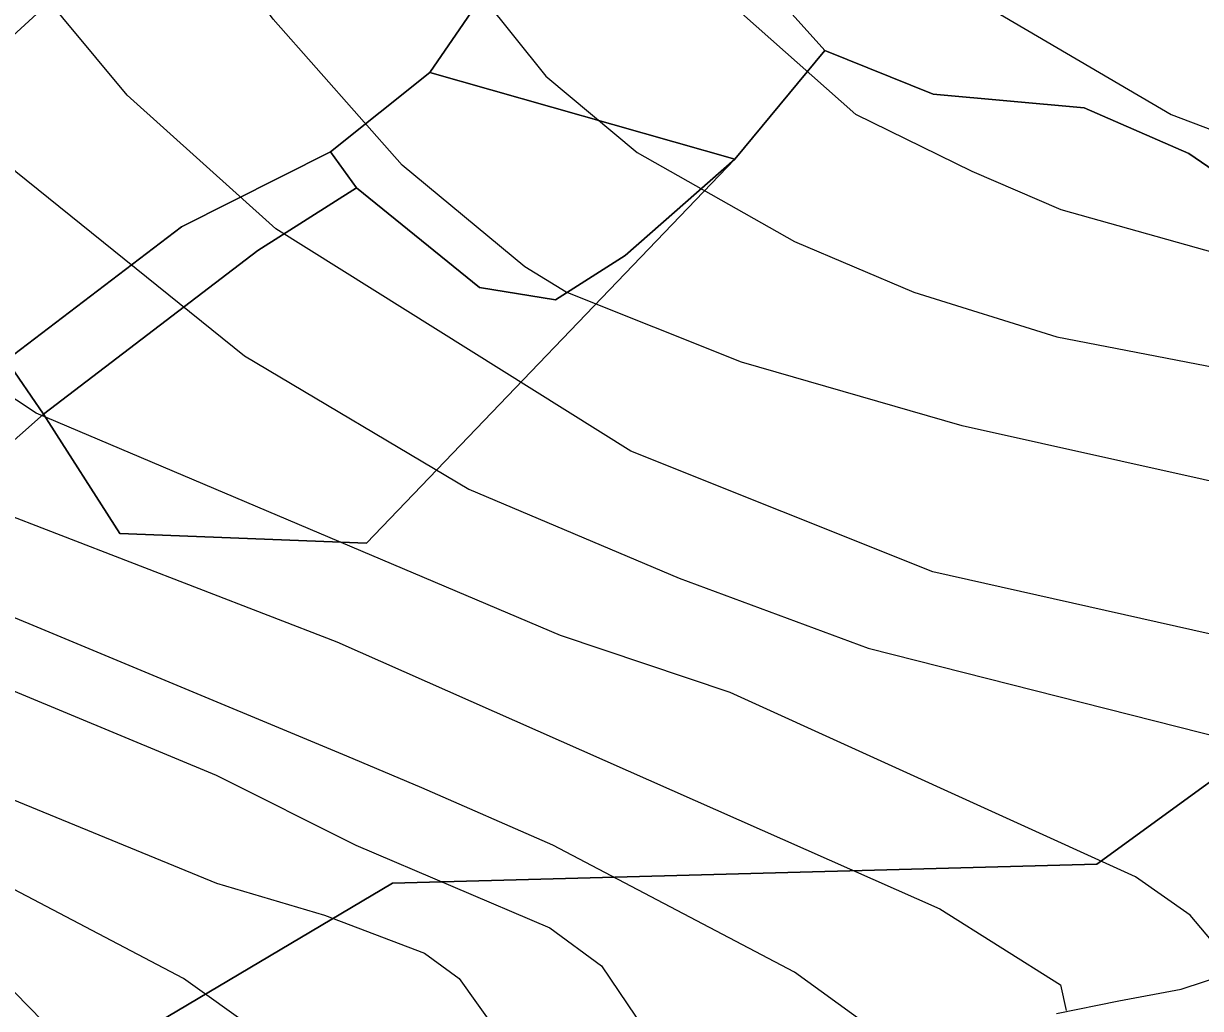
# Model space of a CAD drawing. Extents: x -510989 to -501240, y -1184665 to -1176089.
# Drawn here: x -502788.9 to -502603.7, y -1182213.7 to -1182058.7 of the extents above; entities that cross this region are included whole.
import ezdxf

# ---------------------------------------------------------------- set-up
doc = ezdxf.new("R2010")
doc.units = 0
for name, color, linetype in [('lesni_pozemek', 7, 'Continuous'), ('STAV_zaplavove_uzemi', 7, 'Continuous'), ('trasovani_toku', 7, 'Continuous'), ('trvaly_travni_porost', 7, 'Continuous'), ('vrstevnice_01', 7, 'Continuous'), ('vrstevnice_02', 7, 'Continuous')]:
    doc.layers.add(name, color=color, linetype=linetype)

msp = doc.modelspace()

# ---------------------------------------------------------------- linework, layer by layer
at = {"layer": 'lesni_pozemek'}
for points in [[(-502700.51, -1182053.11), (-502683.81, -1182051.87), (-502671.22, -1182053.5), (-502662.79, -1182062.96), (-502676.97, -1182080.07), (-502724.94, -1182066.41), (-502714.35, -1182050.94)], [(-502724.94, -1182066.41), (-502676.97, -1182080.07), (-502694.2, -1182095.21), (-502705.16, -1182102.18), (-502717.11, -1182100.27), (-502736.48, -1182084.57), (-502740.6, -1182078.9)], [(-502736.48, -1182084.57), (-502752.02, -1182094.42), (-502785.73, -1182120.2), (-502791.54, -1182111.68), (-502764.04, -1182090.7), (-502740.6, -1182078.9)], [(-502736.48, -1182084.57), (-502717.11, -1182100.27), (-502705.16, -1182102.18), (-502694.2, -1182095.21), (-502676.97, -1182080.07), (-502734.92, -1182140.45), (-502773.72, -1182138.95), (-502785.73, -1182120.2), (-502752.02, -1182094.42)], [(-502791.54, -1182111.68), (-502785.73, -1182120.2), (-502800.7, -1182133.37), (-502821.31, -1182137.5), (-502846.42, -1182153.77), (-502856.01, -1182160.41), (-502876.29, -1182183.65), (-502884.14, -1182188.88), (-502887.92, -1182184.97), (-502891.66, -1182179.8), (-502902.23, -1182177.23), (-502910.43, -1182169.67), (-502904.83, -1182160.85), (-502889.77, -1182137.21), (-502900.35, -1182160.82), (-502906.01, -1182169.28), (-502895.7, -1182173.69), (-502877.76, -1182183.13), (-502858.85, -1182159.94), (-502851.07, -1182153.1), (-502826.83, -1182133.29), (-502810.04, -1182125.84), (-502801.77, -1182119.5)]]:
    msp.add_lwpolyline(points, close=True, dxfattribs=at)
for points in [[(-502550.45, -1182140.43), (-502619.98, -1182190.99), (-502730.81, -1182193.96), (-502779.06, -1182222.59), (-502846.42, -1182153.77), (-502821.31, -1182137.5), (-502800.7, -1182133.37), (-502785.73, -1182120.2), (-502773.72, -1182138.95), (-502734.92, -1182140.45), (-502676.97, -1182080.07), (-502662.79, -1182062.96), (-502645.74, -1182069.83), (-502621.99, -1182072), (-502605.51, -1182079.18), (-502591.27, -1182088.91)], [(-502934.02, -1182227.78), (-502923.3, -1182210.79), (-502905.73, -1182206.67), (-502887.92, -1182184.97), (-502884.14, -1182188.88), (-502876.29, -1182183.65), (-502856.01, -1182160.41), (-502846.42, -1182153.77), (-502779.06, -1182222.59), (-502730.81, -1182193.96), (-502619.98, -1182190.99), (-502550.45, -1182140.43), (-502509.86, -1182121.35), (-502475.97, -1182111.18), (-502362.63, -1182125.84), (-502301.2, -1182111.69), (-502280.11, -1182125.29), (-502423.14, -1182266.14)]]:
    msp.add_lwpolyline(points, dxfattribs=at)
at = {"layer": 'STAV_zaplavove_uzemi'}
for points in [[(-502723.47, -1180576.88), (-502750.97, -1180610.73), (-502772.12, -1180647.75), (-502783.76, -1180692.17), (-502790.11, -1180735.54), (-502816.55, -1180769.39), (-502838.76, -1180789.49), (-502880.02, -1180813.82), (-502947.71, -1180825.45), (-502980.5, -1180833.91), (-503008.01, -1180838.14), (-503027.04, -1180827.57), (-503058.78, -1180840.26), (-503097.92, -1180865.65), (-503133.88, -1180877.28), (-503224.85, -1180888.92), (-503331.68, -1180909.01), (-503349.66, -1180914.3), (-503380.34, -1180944.98), (-503395.15, -1180996.81), (-503404.67, -1181054.99), (-503414.18, -1181088.83), (-503405.74, -1181137.71), (-503341.21, -1181192.71), (-503275.63, -1181213.86), (-503238.61, -1181228.67), (-503221.69, -1181245.6), (-503229.09, -1181273.1), (-503244.96, -1181310.12), (-503251.3, -1181333.39), (-503243.9, -1181363.01), (-503246.02, -1181393.68), (-503244.96, -1181433.88), (-503251.3, -1181477.25), (-503261.88, -1181518.5), (-503269.29, -1181530.14), (-503299, -1181579.21), (-503326.93, -1181610.62), (-503351.36, -1181638.55), (-503381.61, -1181666.47), (-503397.91, -1181682.76), (-503420.01, -1181721.16), (-503428.16, -1181736.28), (-503464.23, -1181735.12), (-503497.97, -1181758.39), (-503482.84, -1181800.28), (-503460.74, -1181841), (-503407.53, -1181883.86), (-503369.52, -1181914.83), (-503348.4, -1181945.81), (-503334.32, -1181976.78), (-503286.45, -1182017.61), (-503224.5, -1182073.92), (-503185.08, -1182121.79), (-503159.74, -1182180.92), (-503125.16, -1182269.48), (-503118.18, -1182319.52), (-503118.18, -1182384.67), (-503122.84, -1182470.78), (-503133.31, -1182562.7), (-503147.27, -1182666.25), (-503152.24, -1182800.82), (-503140.98, -1182878.25), (-503110, -1182947.24), (-503050.82, -1183014.1), (-502950.75, -1183132.78), (-502862.33, -1183242.16), (-502789.02, -1183301.5), (-502594.33, -1183372.67), (-502552.52, -1183394.35), (-502521.54, -1183433.06), (-502481.28, -1183546.12), (-502442.56, -1183663.81), (-502399.2, -1183755.19), (-502318.67, -1183838.81), (-502270.66, -1183889.92), (-502173.29, -1183977.22)], [(-502250.32, -1184002.61), (-502355.07, -1183875.41), (-502442.37, -1183790.61), (-502477.29, -1183700.82), (-502532.16, -1183578.61), (-502567.08, -1183448.91), (-502626.05, -1183402.34), (-502705.41, -1183380.59), (-502814.2, -1183349.87), (-502882.03, -1183297.39), (-502931.95, -1183237.24), (-503042.02, -1183107.97), (-503139.64, -1183018.94), (-503222.14, -1182957.59), (-503308.56, -1182839.96), (-503316.24, -1182784.92), (-503330.32, -1182756.77), (-503348.24, -1182719.65), (-503334.16, -1182651.82), (-503323.92, -1182595.5), (-503313.68, -1182526.39), (-503294.1, -1182480.5), (-503251.86, -1182396.03), (-503229.34, -1182314.37), (-503216.1, -1182227.15), (-503242.43, -1182174.5), (-503271.86, -1182129.59), (-503287.34, -1182081.58), (-503343.88, -1182028.1), (-503361.79, -1182008.91), (-503396.35, -1181952.59), (-503442.43, -1181933.39), (-503497.46, -1181888.6), (-503525.62, -1181860.44), (-503528.18, -1181837.4), (-503548.66, -1181767.01), (-503558.9, -1181729.89), (-503576.82, -1181682.53), (-503578.1, -1181621.1), (-503567.86, -1181572.46), (-503552.5, -1181536.63), (-503538.04, -1181458.36), (-503518.33, -1181411.9), (-503509.88, -1181341.51), (-503497.21, -1181207.63), (-503499.77, -1181097.56), (-503498.02, -1181031.35), (-503510.82, -1180970.85), (-503549.22, -1180952.23), (-503571.32, -1180940.6), (-503605.07, -1180937.11), (-503651.61, -1180939.44), (-503671.39, -1180917.33), (-503679.53, -1180892.89), (-503713.27, -1180871.95), (-503727.24, -1180859.15), (-503734.22, -1180833.55), (-503728.4, -1180799.81), (-503741.2, -1180770.72), (-503722.82, -1180725.17), (-503721.54, -1180703.41), (-503731.78, -1180697.01), (-503767.61, -1180699.57), (-503790.65, -1180697.01), (-503817.53, -1180697.01), (-503861.04, -1180686.77), (-503889.2, -1180675.25), (-503900.72, -1180668.85), (-503953.2, -1180679.09), (-503997.99, -1180697.01), (-504063.27, -1180722.61), (-504109.34, -1180749.49), (-504142.62, -1180776.36), (-504177.18, -1180796.84), (-504211.73, -1180817.32), (-504414.98, -1180961.5), (-504472.7, -1180998.11), (-504544.51, -1181068.5), (-504600.82, -1181143.12), (-504621.94, -1181196.62), (-504641.65, -1181267.01), (-504660.25, -1181350.62), (-504634.7, -1181398.32), (-504617.66, -1181447.72), (-504600.62, -1181492.01), (-504587, -1181548.23), (-504592.11, -1181628.29), (-504569.96, -1181682.81), (-504568.26, -1181664.07), (-504554.63, -1181621.48), (-504547.82, -1181597.63)], [(-502765.18, -1180820.83), (-502819.12, -1180854.68), (-502855.09, -1180856.79), (-502878.36, -1180851.5), (-502911.15, -1180848.33), (-502954.52, -1180870.54), (-502984.14, -1180869.48), (-503005.29, -1180861.02), (-503048.66, -1180872.66), (-503074.04, -1180895.93), (-503100.49, -1180910.74), (-503124.82, -1180934.01), (-503148.09, -1180961.51), (-503167.13, -1180991.13), (-503214.18, -1181039.04), (-503223.14, -1181058.24), (-503224.42, -1181086.39), (-503233.38, -1181129.91), (-503224.42, -1181152.95), (-503210.34, -1181174.71), (-503189.86, -1181187.51), (-503177.06, -1181216.94), (-503187.3, -1181265.58), (-503182.09, -1181326.92), (-503202.22, -1181367.18), (-503223.9, -1181396.6), (-503227, -1181422.93), (-503244.04, -1181475.59), (-503248.68, -1181509.66), (-503278.16, -1181558.16), (-503308.83, -1181601.52), (-503351.14, -1181645.95), (-503365.95, -1181659.7), (-503395.57, -1181685.09), (-503411.43, -1181722.11), (-503422.01, -1181739.03), (-503437.88, -1181747.49), (-503460.09, -1181743.26), (-503481.25, -1181748.55), (-503492.88, -1181761.25), (-503472.79, -1181803.56), (-503443.17, -1181840.58), (-503413.55, -1181857.5), (-503278.84, -1181941.97), (-503242.23, -1181977.17), (-503180.29, -1182027.85), (-503125.38, -1182098.25), (-503088.78, -1182167.23), (-503075.54, -1182217), (-503114.26, -1182162.8), (-503152.97, -1182091.56), (-503197.89, -1182048.2), (-503210.28, -1182032.71), (-503231.96, -1182021.87), (-503259.83, -1182017.22), (-503266.03, -1182021.87), (-503224.21, -1182048.2), (-503199.43, -1182076.07), (-503157.62, -1182114.79), (-503135.94, -1182159.7), (-503118.9, -1182207.71), (-503111.16, -1182251.07), (-503108.24, -1182409.43), (-503115.92, -1182478.55), (-503128.72, -1182603.98), (-503131.28, -1182696.13), (-503104.4, -1182780.6), (-503071.45, -1182869.91), (-503052.71, -1182886.94), (-502977.76, -1182944.86), (-502838.07, -1183047.07), (-502664.31, -1183174.84), (-502563.8, -1183270.24), (-502485.44, -1183353.71), (-502446.26, -1183432.07), (-502383.48, -1183571.46), (-502315.46, -1183658.04), (-502253.62, -1183724), (-502158.8, -1183808.51), (-502045.43, -1183923.94), (-501930, -1184016.7), (-501793.89, -1184089.91), (-501746.5, -1184127.32), (-501709.09, -1184197.15)], [(-502226.81, -1183999.33), (-502311.75, -1183908.57), (-502419.96, -1183792.22), (-502451.37, -1183739.86), (-502483.95, -1183647.94), (-502521.19, -1183547.88), (-502550.27, -1183461.78), (-502572.38, -1183429.2), (-502656.85, -1183386.44), (-502768.21, -1183357), (-502834.76, -1183325), (-502889.79, -1183272.53), (-502938.43, -1183213.65), (-503042.23, -1183094.94), (-503121.07, -1183000.61), (-503188.65, -1182909.1), (-503198.5, -1182830.26), (-503192.9, -1182654.04), (-503169.63, -1182457.41), (-503165.02, -1182331.94), (-503174.64, -1182244.43), (-503211.18, -1182165.58), (-503248.68, -1182104.04), (-503298.6, -1182058.14), (-503358.04, -1182010.06), (-503388.64, -1181959.36), (-503422.73, -1181920.9), (-503472.56, -1181875.44), (-503525.05, -1181800.26), (-503528.23, -1181753.72), (-503520.82, -1181644.77), (-503514.48, -1181592.94), (-503470.14, -1181471.68), (-503458.61, -1181430.33), (-503465.34, -1181377.45), (-503493.67, -1181297.01), (-503493.67, -1181272.57), (-503489.02, -1181233.01), (-503455.28, -1181146.91), (-503458.77, -1181102.69), (-503461.1, -1181050.33), (-503461.1, -1181016.59), (-503465.75, -1180995.65), (-503478.55, -1180979.36)]]:
    msp.add_spline(points, degree=3, dxfattribs=at)
at = {"layer": 'trasovani_toku'}
for p, q in [((-502606.72, -1182210.64), (-502597.2, -1182207.55)), ((-502616.54, -1182212.49), (-502606.72, -1182210.64)), ((-502626.35, -1182214.46), (-502616.54, -1182212.49))]:
    msp.add_line(p, q, dxfattribs=at)
at = {"layer": 'trvaly_travni_porost'}
msp.add_lwpolyline([(-502591.27, -1182088.91), (-502605.51, -1182079.18), (-502621.99, -1182072), (-502645.74, -1182069.83), (-502662.79, -1182062.96), (-502671.22, -1182053.5), (-502683.81, -1182051.87), (-502700.51, -1182053.11), (-502714.35, -1182050.94), (-502718.69, -1182042.17), (-502724.46, -1182031.71), (-502723.33, -1182005.4), (-502703.31, -1181991.96), (-502660.63, -1181971.07), (-502637.3, -1181957.52), (-502633.89, -1181955.8), (-502636.95, -1181943.54), (-502643.23, -1181901.86), (-502642.82, -1181900.33), (-502616.15, -1181895.15), (-502594.96, -1181892.8)], dxfattribs=at)
for points in [[(-502739.32, -1182003.59), (-502734.03, -1182013.29), (-502765.17, -1182037.29), (-502821.75, -1182089.23), (-502826.82, -1182075.13), (-502815.82, -1182060.29), (-502807.18, -1182051.94), (-502792.73, -1182037.77), (-502776.61, -1182022.98)], [(-502743.17, -1182032.96), (-502724.46, -1182031.71), (-502718.69, -1182042.17), (-502714.35, -1182050.94), (-502724.94, -1182066.41), (-502740.6, -1182078.9), (-502764.04, -1182090.7), (-502791.54, -1182111.68), (-502801.77, -1182119.5), (-502821.75, -1182089.23), (-502765.17, -1182037.29), (-502762.87, -1182042.63)]]:
    msp.add_lwpolyline(points, close=True, dxfattribs=at)
at = {"layer": 'vrstevnice_01'}
for points in [[(-502574.69, -1182241), (-502545.59, -1182209), (-502531.59, -1182187), (-502529.09, -1182181), (-502529.91, -1182175), (-502534.81, -1182171), (-502547.59, -1182167), (-502645.81, -1182145), (-502693.31, -1182126), (-502749.19, -1182091), (-502772.59, -1182070), (-502838.31, -1181991), (-502858, -1181959), (-502886.19, -1181897), (-502892.41, -1181874), (-502894.69, -1181855), (-502894.19, -1181806), (-502889.19, -1181774), (-502870, -1181692), (-502856.59, -1181657), (-502852.41, -1181641), (-502840.31, -1181611), (-502828.09, -1181589), (-502814.83, -1181567.87)], [(-502807.09, -1181720), (-502805.41, -1181759), (-502805.5, -1181787), (-502809.81, -1181876), (-502809, -1181894), (-502803.69, -1181928), (-502795.41, -1181945), (-502750.09, -1182005), (-502731.5, -1182036), (-502706.69, -1182067), (-502692.31, -1182079), (-502667.59, -1182093), (-502648.81, -1182101), (-502626.31, -1182108), (-502590.19, -1182115)], [(-502706.09, -1181720), (-502716.31, -1181761), (-502737.31, -1181820), (-502740.59, -1181845), (-502739.19, -1181872), (-502737.19, -1181888), (-502731.5, -1181908), (-502715.91, -1181941), (-502702.59, -1181965), (-502697.19, -1181989), (-502690.81, -1182001), (-502681.09, -1182016), (-502667.09, -1182033), (-502654.5, -1182045), (-502645.81, -1182051), (-502608.31, -1182073), (-502560.81, -1182091)], [(-502603.31, -1182222), (-502599.31, -1182213), (-502601.09, -1182204), (-502605.31, -1182199), (-502613.91, -1182193), (-502677.69, -1182164), (-502704.41, -1182155), (-502786.91, -1182120), (-502796.09, -1182114), (-502811.31, -1182100), (-502875.41, -1182023), (-502900.69, -1181989), (-502959.81, -1181914), (-502971.19, -1181897), (-502995.5, -1181855), (-503010.31, -1181826), (-503021.31, -1181801), (-503027.59, -1181779), (-503029, -1181763), (-503023.81, -1181743)], [(-502656.5, -1182216), (-502667.59, -1182208), (-502705.59, -1182188), (-502726.19, -1182179), (-502738, -1182174), (-502805.31, -1182146), (-502816.81, -1182139), (-502825.09, -1182132), (-502842.31, -1182109), (-502857.41, -1182092), (-502873.41, -1182082), (-502906.31, -1182068), (-502928.19, -1182053), (-502935.19, -1182045), (-502976.5, -1182013), (-502981.41, -1182008), (-502990.69, -1181993), (-502997, -1181978), (-503005.91, -1181948), (-503013.81, -1181927), (-503025.5, -1181905), (-503051.19, -1181867), (-503082.69, -1181831)], [(-503086.31, -1181893), (-503063.5, -1181923), (-503056.59, -1181934), (-503042.19, -1181963), (-503035.81, -1181981), (-503028.81, -1182007), (-503005.81, -1182049), (-502992.41, -1182067), (-502978, -1182081), (-502950.59, -1182096), (-502921.09, -1182109), (-502896.81, -1182118), (-502884.69, -1182124), (-502826.41, -1182164), (-502812.09, -1182172), (-502758.5, -1182194), (-502741.5, -1182199), (-502725.81, -1182205), (-502720.31, -1182209), (-502714.59, -1182217)]]:
    msp.add_lwpolyline(points, dxfattribs=at)
at = {"layer": 'vrstevnice_02'}
for points in [[(-502952.91, -1181733), (-502965, -1181753), (-502969.19, -1181763), (-502971.5, -1181778), (-502971.5, -1181788), (-502967.19, -1181806), (-502948.69, -1181860), (-502939.69, -1181882), (-502921.59, -1181905), (-502875.09, -1181976), (-502840.81, -1182023), (-502822.31, -1182045), (-502815.69, -1182055), (-502790.09, -1182082), (-502754.09, -1182111), (-502718.81, -1182132), (-502685.69, -1182146), (-502656, -1182157), (-502581.09, -1182176), (-502570.31, -1182182), (-502564.41, -1182190), (-502564.19, -1182194), (-502569, -1182205), (-502615.69, -1182260)], [(-502578.31, -1182136), (-502641.19, -1182122), (-502675.91, -1182112), (-502703.5, -1182101), (-502710, -1182097), (-502729.31, -1182081), (-502749.59, -1182058), (-502774.31, -1182024), (-502796, -1181997), (-502812.31, -1181972), (-502825.41, -1181950), (-502835.91, -1181935), (-502851.09, -1181898), (-502855.5, -1181876), (-502856.09, -1181856), (-502847.41, -1181790), (-502846.81, -1181768), (-502842.59, -1181743)], [(-502526.81, -1182246), (-502484.19, -1182204), (-502467.59, -1182181), (-502465.09, -1182169), (-502465.09, -1182163), (-502467.41, -1182150), (-502469.91, -1182144), (-502474, -1182138), (-502478.19, -1182135), (-502492.81, -1182127), (-502515.19, -1182119), (-502625.59, -1182088), (-502639.59, -1182082), (-502657.91, -1182073), (-502698.5, -1182037), (-502704.19, -1182031), (-502721.09, -1182007), (-502735.5, -1181982), (-502768.81, -1181904), (-502774.91, -1181879), (-502776.69, -1181857), (-502775.41, -1181842), (-502770.09, -1181815), (-502753.91, -1181748)], [(-503087.81, -1181779), (-503077.19, -1181796), (-503055.81, -1181822), (-503026.09, -1181865), (-503025.19, -1181868), (-503019.19, -1181875), (-502984.09, -1181934), (-502955.5, -1181973), (-502944.09, -1181986), (-502930.19, -1182000), (-502903.31, -1182034), (-502888.19, -1182047), (-502863.59, -1182065), (-502851.19, -1182076), (-502831.5, -1182108), (-502821.91, -1182118), (-502810, -1182127), (-502793.91, -1182135), (-502739.59, -1182156), (-502644.69, -1182198), (-502625.69, -1182210), (-502624.81, -1182214)], [(-503146.8, -1181801.01), (-503128.59, -1181816), (-503095.91, -1181852), (-503078, -1181883), (-503060.41, -1181906), (-503038.69, -1181939), (-503030.19, -1181959), (-503020.59, -1181993), (-503011.41, -1182011), (-502989.09, -1182040), (-502978.19, -1182052), (-502959.5, -1182067), (-502920.81, -1182089), (-502890.41, -1182101), (-502877.59, -1182108), (-502861.59, -1182120), (-502844.69, -1182136), (-502828.31, -1182148), (-502758.59, -1182177), (-502736.59, -1182188), (-502706.09, -1182201), (-502697.91, -1182207), (-502691.19, -1182217)], [(-502752.5, -1182217), (-502763.69, -1182209), (-502801.81, -1182189), (-502837.09, -1182173), (-502857.5, -1182162), (-502871, -1182152), (-502899.31, -1182139), (-502922, -1182131), (-502990.41, -1182095), (-503002, -1182085), (-503015.41, -1182069), (-503026.81, -1182049), (-503034.69, -1182031), (-503036.19, -1182025), (-503039, -1182021), (-503056.19, -1181967), (-503066.81, -1181945), (-503079, -1181929), (-503102.19, -1181906), (-503129.69, -1181866), (-503139.59, -1181856)]]:
    msp.add_lwpolyline(points, dxfattribs=at)

doc.saveas('drawing.dxf')
